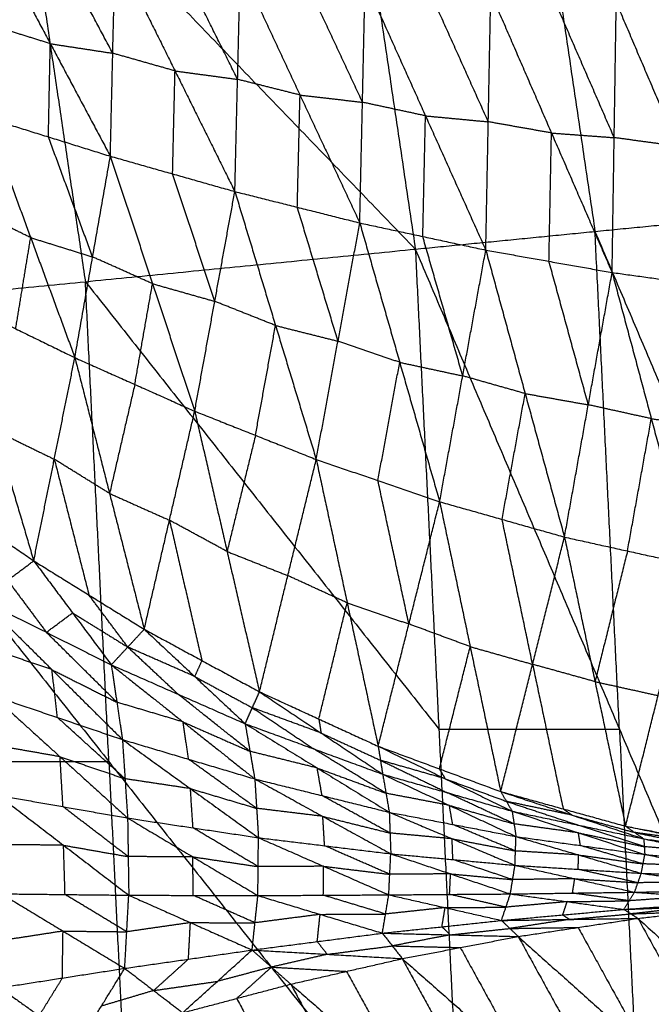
# Model space of a CAD drawing. Header units: millimetres. Extents: x -106 to 110, y -96 to 120.
# Tile 918 of 1020: x 84.75 to 90.35, y 13.77 to 22.5. Entities that reach past the tile are written whole.
import ezdxf

# ---------------------------------------------------------------- set-up
doc = ezdxf.new("R2010")
doc.units = ezdxf.units.MM
doc.header["$MEASUREMENT"] = 0
doc.layers.add('Default', color=7, linetype='Continuous', true_color=0x000000)

msp = doc.modelspace()

# ---------------------------------------------------------------- linework, layer by layer
at = {"layer": 'Default'}
for points in [[(90.1521, 29.5259, 7.9444), (90.8006, 25.1545, 7.9444), (91.449, 20.7831, 7.9444)], [(90.1521, 29.5259, 7.9444), (92.4228, 25.3143, 8.5305), (94.6935, 21.1027, 9.1165)], [(87.0085, 28.9006, 6.9532), (87.6339, 24.6848, 6.9532), (88.2592, 20.469, 6.9532)], [(87.0085, 28.9006, 6.9532), (89.2288, 24.8418, 7.4488), (91.449, 20.7831, 7.9444)], [(81.235, 27.7521, 5.5886), (84.7471, 24.1105, 6.2709), (88.2592, 20.469, 6.9532)], [(89.2288, 24.8418, 7.4488), (89.5414, 22.7339, 7.4488), (89.8541, 20.626, 7.4488)], [(84.7471, 24.1105, 6.2709), (85.0386, 22.1455, 6.2709), (85.3301, 20.1805, 6.2709)], [(84.4863, 23.289, 1.0747), (85.0191, 22.2911, 1.1938), (85.5519, 21.2932, 1.3129)], [(85.5735, 22.2064, 1.2326), (85.3071, 22.7053, 1.173), (85.0407, 23.2043, 1.1135)], [(85.5519, 21.2932, 1.3129), (85.5735, 22.2064, 1.2326), (85.5951, 23.1195, 1.1523)], [(85.5951, 23.1195, 1.1523), (86.1261, 22.0497, 1.2898), (86.6572, 20.9799, 1.4273)], [(86.6815, 21.9748, 1.341), (86.4159, 22.5097, 1.2723), (86.1504, 23.0446, 1.2036)], [(86.6572, 20.9799, 1.4273), (86.6815, 21.9748, 1.341), (86.7057, 22.9698, 1.2548)], [(86.7057, 22.9698, 1.2548), (87.2359, 21.8356, 1.4129), (87.7661, 20.7014, 1.571)], [(87.79, 21.7718, 1.4785), (87.5249, 22.3388, 1.3994), (87.2598, 22.9059, 1.3204)], [(87.7661, 20.7014, 1.571), (87.79, 21.7718, 1.4785), (87.8139, 22.8421, 1.386)], [(87.8139, 22.8421, 1.386), (88.3494, 21.6513, 1.567), (88.8848, 20.4606, 1.7481)], [(88.9069, 21.5985, 1.6496), (88.6392, 22.1939, 1.559), (88.3715, 22.7892, 1.4685)], [(88.8848, 20.4606, 1.7481), (88.9069, 21.5985, 1.6496), (88.9291, 22.7364, 1.551)], [(88.9291, 22.7364, 1.551), (89.4676, 21.4991, 1.7562), (90.0061, 20.2617, 1.9614)], [(90.0245, 21.458, 1.8571), (89.7552, 22.0767, 1.7545), (89.486, 22.6954, 1.6519)], [(90.0061, 20.2617, 1.9614), (90.0245, 21.458, 1.8571), (90.0429, 22.6543, 1.7528)], [(90.0429, 22.6543, 1.7528), (90.5868, 21.381, 1.9833), (91.1306, 20.1076, 2.2137)], [(85.0191, 22.2911, 1.1938), (84.7442, 22.3767, 1.1714), (84.4694, 22.4624, 1.149)], [(85.0022, 21.4644, 1.2682), (85.0106, 21.8778, 1.231), (85.0191, 22.2911, 1.1938)], [(85.0191, 22.2911, 1.1938), (85.2963, 22.2487, 1.2132), (85.5735, 22.2064, 1.2326)], [(86.1261, 22.0497, 1.2898), (85.8498, 22.128, 1.2612), (85.5735, 22.2064, 1.2326)], [(86.1046, 21.1365, 1.3701), (86.1153, 21.5931, 1.33), (86.1261, 22.0497, 1.2898)], [(86.1261, 22.0497, 1.2898), (86.4038, 22.0123, 1.3154), (86.6815, 21.9748, 1.341)], [(87.2359, 21.8356, 1.4129), (86.9587, 21.9052, 1.377), (86.6815, 21.9748, 1.341)], [(87.2116, 20.8407, 1.4991), (87.2238, 21.3381, 1.456), (87.2359, 21.8356, 1.4129)], [(87.2359, 21.8356, 1.4129), (87.513, 21.8037, 1.4457), (87.79, 21.7718, 1.4785)], [(88.3494, 21.6513, 1.567), (88.0697, 21.7115, 1.5227), (87.79, 21.7718, 1.4785)], [(84.4525, 21.6357, 1.2234), (84.8448, 20.5711, 1.5692), (85.2371, 19.5065, 1.915)], [(84.4525, 21.6357, 1.2234), (85.0022, 21.4644, 1.2682), (85.5519, 21.2932, 1.3129)], [(88.3255, 20.581, 1.6595), (88.3374, 21.1162, 1.6133), (88.3494, 21.6513, 1.567)], [(88.3494, 21.6513, 1.567), (88.6282, 21.6249, 1.6083), (88.9069, 21.5985, 1.6496)], [(89.4676, 21.4991, 1.7562), (89.1873, 21.5488, 1.7029), (88.9069, 21.5985, 1.6496)], [(89.4455, 20.3611, 1.8547), (89.4565, 20.9301, 1.8055), (89.4676, 21.4991, 1.7562)], [(89.4676, 21.4991, 1.7562), (89.7461, 21.4785, 1.8066), (90.0245, 21.458, 1.8571)], [(85.3945, 20.3998, 1.614), (85.1984, 20.9321, 1.4411), (85.0022, 21.4644, 1.2682)], [(90.5868, 21.381, 1.9833), (90.3056, 21.4195, 1.9202), (90.0245, 21.458, 1.8571)], [(85.2371, 19.5065, 1.915), (85.3945, 20.3998, 1.614), (85.5519, 21.2932, 1.3129)], [(85.5519, 21.2932, 1.3129), (85.9264, 20.1625, 1.694), (86.301, 19.0317, 2.0751)], [(85.5519, 21.2932, 1.3129), (86.1046, 21.1365, 1.3701), (86.6572, 20.9799, 1.4273)], [(86.4791, 20.0058, 1.7512), (86.2918, 20.5712, 1.5607), (86.1046, 21.1365, 1.3701)], [(86.301, 19.0317, 2.0751), (86.4791, 20.0058, 1.7512), (86.6572, 20.9799, 1.4273)], [(86.6572, 20.9799, 1.4273), (87.0183, 19.7918, 1.845), (87.3795, 18.6036, 2.2627)], [(86.6572, 20.9799, 1.4273), (87.2116, 20.8407, 1.4991), (87.7661, 20.7014, 1.571)], [(84.8448, 20.5711, 1.5692), (84.5821, 20.6992, 1.5351), (84.3195, 20.8272, 1.5009)], [(87.5728, 19.6525, 1.9168), (87.3922, 20.2466, 1.708), (87.2116, 20.8407, 1.4991)], [(87.3795, 18.6036, 2.2627), (87.5728, 19.6525, 1.9168), (87.7661, 20.7014, 1.571)], [(87.7661, 20.7014, 1.571), (88.1206, 19.4652, 2.0257), (88.475, 18.229, 2.4804)], [(87.7661, 20.7014, 1.571), (88.3255, 20.581, 1.6595), (88.8848, 20.4606, 1.7481)], [(88.2592, 20.469, 6.9532), (89.8541, 20.626, 7.4488), (91.449, 20.7831, 7.9444)], [(89.8541, 20.626, 7.4488), (90.76, 18.4976, 7.6966), (91.6659, 16.3692, 7.9444)], [(90.071, 16.2122, 7.4488), (89.9625, 18.4191, 7.4488), (89.8541, 20.626, 7.4488)], [(84.7118, 19.7626, 1.8467), (84.7783, 20.1668, 1.708), (84.8448, 20.5711, 1.5692)], [(84.8448, 20.5711, 1.5692), (85.1196, 20.4855, 1.5916), (85.3945, 20.3998, 1.614)], [(88.6799, 19.3448, 2.1142), (88.5027, 19.9629, 1.8869), (88.3255, 20.581, 1.6595)], [(82.4009, 19.892, 5.5886), (85.3301, 20.1805, 6.2709), (88.2592, 20.469, 6.9532)], [(88.2592, 20.469, 6.9532), (88.4683, 16.2122, 6.9532), (88.6775, 11.9553, 6.9532)], [(88.2592, 20.469, 6.9532), (90.071, 16.2122, 7.4488), (91.8827, 11.9553, 7.9444)], [(88.475, 18.229, 2.4804), (88.6799, 19.3448, 2.1142), (88.8848, 20.4606, 1.7481)], [(88.8848, 20.4606, 1.7481), (89.234, 19.188, 2.2393), (89.5832, 17.9153, 2.7304)], [(88.8848, 20.4606, 1.7481), (89.4455, 20.3611, 1.8547), (90.0061, 20.2617, 1.9614)], [(85.9264, 20.1625, 1.694), (85.6605, 20.2811, 1.654), (85.3945, 20.3998, 1.614)], [(89.7947, 19.0885, 2.3459), (89.6201, 19.7248, 2.1003), (89.4455, 20.3611, 1.8547)], [(89.5832, 17.9153, 2.7304), (89.7947, 19.0885, 2.3459), (90.0061, 20.2617, 1.9614)], [(90.0061, 20.2617, 1.9614), (90.3541, 18.9651, 2.4878), (90.7021, 17.6685, 3.0143)], [(90.0061, 20.2617, 1.9614), (90.5684, 20.1847, 2.0875), (91.1306, 20.1076, 2.2137)], [(85.3301, 20.1805, 6.2709), (86.8992, 18.1963, 6.612), (88.4683, 16.2122, 6.9532)], [(85.5392, 15.9237, 6.2709), (85.4346, 18.0521, 6.2709), (85.3301, 20.1805, 6.2709)], [(85.769, 19.2691, 1.9951), (85.8477, 19.7158, 1.8445), (85.9264, 20.1625, 1.694)], [(85.9264, 20.1625, 1.694), (86.2028, 20.0841, 1.7226), (86.4791, 20.0058, 1.7512)], [(84.1866, 20.0188, 1.7784), (84.5292, 18.8616, 2.4236), (84.8719, 17.7045, 3.0688)], [(84.1866, 20.0188, 1.7784), (84.7118, 19.7626, 1.8467), (85.2371, 19.5065, 1.915)], [(87.0183, 19.7918, 1.845), (86.7487, 19.8988, 1.7981), (86.4791, 20.0058, 1.7512)], [(82.4009, 19.892, 5.5886), (85.5392, 15.9237, 6.2709), (88.6775, 11.9553, 6.9532)], [(86.8402, 18.8177, 2.1689), (86.9293, 19.3047, 2.007), (87.0183, 19.7918, 1.845)], [(87.0183, 19.7918, 1.845), (87.2956, 19.7221, 1.8809), (87.5728, 19.6525, 1.9168)], [(88.1206, 19.4652, 2.0257), (87.8467, 19.5589, 1.9713), (87.5728, 19.6525, 1.9168)], [(84.8719, 17.7045, 3.0688), (85.0545, 18.6055, 2.4919), (85.2371, 19.5065, 1.915)], [(85.2371, 19.5065, 1.915), (85.5449, 18.3021, 2.6171), (85.8527, 17.0977, 3.3191)], [(85.2371, 19.5065, 1.915), (85.769, 19.2691, 1.9951), (86.301, 19.0317, 2.0751)], [(87.9272, 18.4163, 2.3715), (88.0239, 18.9408, 2.1986), (88.1206, 19.4652, 2.0257)], [(88.1206, 19.4652, 2.0257), (88.4002, 19.405, 2.07), (88.6799, 19.3448, 2.1142)], [(89.234, 19.188, 2.2393), (88.957, 19.2664, 2.1767), (88.6799, 19.3448, 2.1142)], [(85.769, 19.2691, 1.9951), (85.657, 18.7856, 2.3061), (85.5449, 18.3021, 2.6171)], [(89.0291, 18.0722, 2.6054), (89.1316, 18.6301, 2.4223), (89.234, 19.188, 2.2393)], [(89.234, 19.188, 2.2393), (89.5144, 19.1382, 2.2926), (89.7947, 19.0885, 2.3459)], [(90.3541, 18.9651, 2.4878), (90.0744, 19.0268, 2.4168), (89.7947, 19.0885, 2.3459)], [(85.8527, 17.0977, 3.3191), (86.0769, 18.0647, 2.6971), (86.301, 19.0317, 2.0751)], [(86.301, 19.0317, 2.0751), (86.5884, 17.7874, 2.8355), (86.8759, 16.543, 3.5959)], [(86.301, 19.0317, 2.0751), (86.8402, 18.8177, 2.1689), (87.3795, 18.6036, 2.2627)], [(90.1427, 17.7919, 2.8723), (90.2484, 18.3785, 2.6801), (90.3541, 18.9651, 2.4878)], [(90.3541, 18.9651, 2.4878), (90.6352, 18.9266, 2.5509), (90.9164, 18.8881, 2.614)], [(84.5292, 18.8616, 2.4236), (84.7919, 18.7336, 2.4578), (85.0545, 18.6055, 2.4919)], [(86.8402, 18.8177, 2.1689), (86.7143, 18.3025, 2.5022), (86.5884, 17.7874, 2.8355)], [(85.0545, 18.6055, 2.4919), (85.2084, 18.0033, 2.8429), (85.3623, 17.4011, 3.194)], [(85.5449, 18.3021, 2.6171), (85.2997, 18.4538, 2.5545), (85.0545, 18.6055, 2.4919)], [(86.8759, 16.543, 3.5959), (87.1277, 17.5733, 2.9293), (87.3795, 18.6036, 2.2627)], [(87.3795, 18.6036, 2.2627), (87.6544, 17.3319, 3.08), (87.9293, 16.0602, 3.8973)], [(87.3795, 18.6036, 2.2627), (87.9272, 18.4163, 2.3715), (88.475, 18.229, 2.4804)], [(83.9252, 18.3521, 2.8412), (84.3986, 18.0283, 2.955), (84.8719, 17.7045, 3.0688)], [(88.2021, 17.1446, 3.1888), (88.0647, 17.7804, 2.7802), (87.9272, 18.4163, 2.3715)], [(85.5449, 18.3021, 2.6171), (85.8109, 18.1834, 2.6571), (86.0769, 18.0647, 2.6971)], [(87.9293, 16.0602, 3.8973), (88.2021, 17.1446, 3.1888), (88.475, 18.229, 2.4804)], [(88.475, 18.229, 2.4804), (88.7461, 16.9437, 3.3531), (89.0172, 15.6583, 4.2257)], [(88.475, 18.229, 2.4804), (89.0291, 18.0722, 2.6054), (89.5832, 17.9153, 2.7304)], [(86.0769, 18.0647, 2.6971), (86.2206, 17.4426, 3.0773), (86.3643, 16.8204, 3.4575)], [(86.5884, 17.7874, 2.8355), (86.3326, 17.9261, 2.7663), (86.0769, 18.0647, 2.6971)], [(89.3002, 16.7868, 3.4781), (89.1647, 17.4295, 3.0418), (89.0291, 18.0722, 2.6054)], [(89.0172, 15.6583, 4.2257), (89.3002, 16.7868, 3.4781), (89.5832, 17.9153, 2.7304)], [(89.5832, 17.9153, 2.7304), (89.8544, 16.6332, 3.6542), (90.1256, 15.351, 4.578)], [(89.5832, 17.9153, 2.7304), (90.1427, 17.7919, 2.8723), (90.7021, 17.6685, 3.0143)], [(86.5884, 17.7874, 2.8355), (86.8581, 17.6804, 2.8824), (87.1277, 17.5733, 2.9293)], [(90.1427, 17.7919, 2.8723), (89.9985, 17.2125, 3.2633), (89.8544, 16.6332, 3.6542)], [(84.408, 17.3595, 2.2391), (84.6399, 17.532, 2.6539), (84.8719, 17.7045, 3.0688)], [(84.8719, 17.7045, 3.0688), (85.2162, 17.2432, 2.8683), (85.5604, 16.7819, 2.6678)], [(84.8719, 17.7045, 3.0688), (85.3623, 17.4011, 3.194), (85.8527, 17.0977, 3.3191)], [(90.1256, 15.351, 4.578), (90.4139, 16.5098, 3.7961), (90.7021, 17.6685, 3.0143)], [(87.6544, 17.3319, 3.08), (87.391, 17.4526, 3.0046), (87.1277, 17.5733, 2.9293)], [(84.6399, 17.532, 2.6539), (84.8121, 17.3014, 2.5537), (84.9842, 17.0707, 2.4534)], [(85.7066, 16.9398, 2.9934), (85.5344, 17.1705, 3.0937), (85.3623, 17.4011, 3.194)], [(84.408, 17.3595, 2.2391), (84.9842, 17.0707, 2.4534), (85.5604, 16.7819, 2.6678)], [(84.408, 17.3595, 2.2391), (85.0336, 16.7394, 2.299), (85.6592, 16.1193, 2.3589)], [(87.4026, 16.3016, 3.7466), (87.5285, 16.8168, 3.4133), (87.6544, 17.3319, 3.08)], [(87.6544, 17.3319, 3.08), (87.9283, 17.2382, 3.1344), (88.2021, 17.1446, 3.1888)], [(84.9842, 17.0707, 2.4534), (85.1002, 17.157, 2.6608), (85.2162, 17.2432, 2.8683)], [(85.2162, 17.2432, 2.8683), (85.4614, 17.0915, 2.9309), (85.7066, 16.9398, 2.9934)], [(88.7461, 16.9437, 3.3531), (88.4741, 17.0441, 3.2709), (88.2021, 17.1446, 3.1888)], [(85.6098, 16.4506, 2.5133), (85.297, 16.7607, 2.4834), (84.9842, 17.0707, 2.4534)], [(85.5604, 16.7819, 2.6678), (85.7066, 16.9398, 2.9934), (85.8527, 17.0977, 3.3191)], [(85.8527, 17.0977, 3.3191), (86.3006, 16.6789, 3.2185), (86.7485, 16.2601, 3.1178)], [(85.8527, 17.0977, 3.3191), (86.3643, 16.8204, 3.4575), (86.8759, 16.543, 3.5959)], [(88.4732, 15.8592, 4.0615), (88.6097, 16.4015, 3.7073), (88.7461, 16.9437, 3.3531)], [(88.7461, 16.9437, 3.3531), (89.0232, 16.8652, 3.4156), (89.3002, 16.7868, 3.4781)], [(85.0336, 16.7394, 2.299), (84.7452, 16.8373, 2.1713), (84.4568, 16.9352, 2.0437)], [(85.7066, 16.9398, 2.9934), (85.9305, 16.7304, 2.9431), (86.1544, 16.521, 2.8928)], [(86.3006, 16.6789, 3.2185), (86.0036, 16.8094, 3.1059), (85.7066, 16.9398, 2.9934)], [(85.5604, 16.7819, 2.6678), (85.6098, 16.4506, 2.5133), (85.6592, 16.1193, 2.3589)], [(85.5604, 16.7819, 2.6678), (86.1544, 16.521, 2.8928), (86.7485, 16.2601, 3.1178)], [(85.5604, 16.7819, 2.6678), (86.1972, 16.276, 2.775), (86.834, 15.7702, 2.8823)], [(86.3643, 16.8204, 3.4575), (86.3325, 16.7497, 3.338), (86.3006, 16.6789, 3.2185)], [(89.3002, 16.7868, 3.4781), (89.4358, 16.1457, 3.94), (89.5714, 15.5047, 4.4019)], [(89.8544, 16.6332, 3.6542), (89.5773, 16.71, 3.5662), (89.3002, 16.7868, 3.4781)], [(85.0824, 16.3151, 2.1036), (85.058, 16.5272, 2.2013), (85.0336, 16.7394, 2.299)], [(85.0336, 16.7394, 2.299), (85.3217, 16.595, 2.4062), (85.6098, 16.4506, 2.5133)], [(86.3006, 16.6789, 3.2185), (86.5564, 16.5402, 3.2877), (86.8122, 16.4016, 3.3568)], [(89.8544, 16.6332, 3.6542), (90.1341, 16.5715, 3.7252), (90.4139, 16.5098, 3.7961)], [(84.5056, 16.5109, 1.8483), (85.0824, 16.3151, 2.1036), (85.6592, 16.1193, 2.3589)], [(84.5056, 16.5109, 1.8483), (85.1054, 15.9672, 2.0646), (85.7052, 15.4236, 2.2809)], [(86.7912, 16.0151, 3), (86.4728, 16.2681, 2.9464), (86.1544, 16.521, 2.8928)], [(86.7485, 16.2601, 3.1178), (86.8122, 16.4016, 3.3568), (86.8759, 16.543, 3.5959)], [(86.8759, 16.543, 3.5959), (87.4026, 16.3016, 3.7466), (87.9293, 16.0602, 3.8973)], [(86.8759, 16.543, 3.5959), (87.4227, 16.1776, 3.5903), (87.9695, 15.8121, 3.5847)], [(86.1972, 16.276, 2.775), (85.9035, 16.3633, 2.6442), (85.6098, 16.4506, 2.5133)], [(86.8122, 16.4016, 3.3568), (87.0856, 16.2188, 3.354), (87.359, 16.0361, 3.3513)], [(87.4227, 16.1776, 3.5903), (87.1175, 16.2896, 3.4736), (86.8122, 16.4016, 3.3568)], [(85.6822, 15.7715, 2.3199), (85.3823, 16.0433, 2.2117), (85.0824, 16.3151, 2.1036)], [(86.2466, 15.9447, 2.6206), (86.2219, 16.1104, 2.6978), (86.1972, 16.276, 2.775)], [(86.1972, 16.276, 2.775), (86.4942, 16.1456, 2.8875), (86.7912, 16.0151, 3)], [(86.7485, 16.2601, 3.1178), (86.7912, 16.0151, 3), (86.834, 15.7702, 2.8823)], [(86.7485, 16.2601, 3.1178), (87.359, 16.0361, 3.3513), (87.9695, 15.8121, 3.5847)], [(86.7485, 16.2601, 3.1178), (87.3882, 15.8672, 3.264), (88.028, 15.4744, 3.4103)], [(87.4026, 16.3016, 3.7466), (87.4126, 16.2396, 3.6684), (87.4227, 16.1776, 3.5903)], [(87.4227, 16.1776, 3.5903), (87.6861, 16.0568, 3.6657), (87.9494, 15.9361, 3.741)], [(88.4683, 16.2122, 6.9532), (89.2697, 16.2122, 7.201), (90.071, 16.2122, 7.4488)], [(90.071, 16.2122, 7.4488), (90.1755, 14.0837, 7.4488), (90.2801, 11.9553, 7.4488)], [(85.1054, 15.9672, 2.0646), (84.8186, 16.0176, 1.9311), (84.5318, 16.068, 1.7976)], [(85.6592, 16.1193, 2.3589), (85.6822, 15.7715, 2.3199), (85.7052, 15.4236, 2.2809)], [(85.6592, 16.1193, 2.3589), (86.2466, 15.9447, 2.6206), (86.834, 15.7702, 2.8823)], [(85.6592, 16.1193, 2.3589), (86.2629, 15.6842, 2.5915), (86.8666, 15.2491, 2.8241)], [(87.3882, 15.8672, 3.264), (87.0897, 15.9412, 3.132), (86.7912, 16.0151, 3)], [(87.9988, 15.6432, 3.4975), (87.6789, 15.8396, 3.4244), (87.359, 16.0361, 3.3513)], [(87.9293, 16.0602, 3.8973), (87.9494, 15.9361, 3.741), (87.9695, 15.8121, 3.5847)], [(87.9293, 16.0602, 3.8973), (88.4732, 15.8592, 4.0615), (89.0172, 15.6583, 4.2257)], [(87.9293, 16.0602, 3.8973), (88.5239, 15.772, 3.9616), (89.1185, 15.4839, 4.0259)], [(82.5959, 15.9237, 5.5886), (84.0676, 15.9237, 5.9297), (85.5392, 15.9237, 6.2709)], [(85.1316, 15.5243, 2.0139), (85.1185, 15.7458, 2.0392), (85.1054, 15.9672, 2.0646)], [(85.1054, 15.9672, 2.0646), (85.3938, 15.8694, 2.1922), (85.6822, 15.7715, 2.3199)], [(85.5392, 15.9237, 6.2709), (85.6367, 13.9395, 6.2709), (85.7342, 11.9553, 6.2709)], [(86.8503, 15.5096, 2.8532), (86.5484, 15.7272, 2.7369), (86.2466, 15.9447, 2.6206)], [(87.9494, 15.9361, 3.741), (88.2467, 15.7921, 3.7732), (88.544, 15.648, 3.8053)], [(88.5239, 15.772, 3.9616), (88.2366, 15.8541, 3.8513), (87.9494, 15.9361, 3.741)], [(87.431, 15.6223, 3.1463), (87.4096, 15.7447, 3.2052), (87.3882, 15.8672, 3.264)], [(87.3882, 15.8672, 3.264), (87.6935, 15.7552, 3.3808), (87.9988, 15.6432, 3.4975)], [(87.9695, 15.8121, 3.5847), (87.9988, 15.6432, 3.4975), (88.028, 15.4744, 3.4103)], [(87.9695, 15.8121, 3.5847), (88.544, 15.648, 3.8053), (89.1185, 15.4839, 4.0259)], [(87.9695, 15.8121, 3.5847), (88.5613, 15.5356, 3.7415), (89.1531, 15.2591, 3.8983)], [(88.4732, 15.8592, 4.0615), (88.4986, 15.8156, 4.0116), (88.5239, 15.772, 3.9616)], [(86.2629, 15.6842, 2.5915), (85.9725, 15.7278, 2.4557), (85.6822, 15.7715, 2.3199)], [(86.834, 15.7702, 2.8823), (86.8503, 15.5096, 2.8532), (86.8666, 15.2491, 2.8241)], [(86.834, 15.7702, 2.8823), (87.431, 15.6223, 3.1463), (88.028, 15.4744, 3.4103)], [(86.834, 15.7702, 2.8823), (87.4377, 15.4382, 3.1247), (88.0414, 15.1062, 3.3672)], [(88.5239, 15.772, 3.9616), (88.7959, 15.6716, 4.0437), (89.0678, 15.5711, 4.1258)], [(86.2859, 15.3363, 2.5525), (86.2744, 15.5103, 2.572), (86.2629, 15.6842, 2.5915)], [(86.2629, 15.6842, 2.5915), (86.5566, 15.5969, 2.7223), (86.8503, 15.5096, 2.8532)], [(88.5613, 15.5356, 3.7415), (88.28, 15.5894, 3.6195), (87.9988, 15.6432, 3.4975)], [(89.1358, 15.3715, 3.9621), (88.8399, 15.5097, 3.8837), (88.544, 15.648, 3.8053)], [(89.0172, 15.6583, 4.2257), (89.0678, 15.5711, 4.1258), (89.1185, 15.4839, 4.0259)], [(89.0172, 15.6583, 4.2257), (89.5714, 15.5047, 4.4019), (90.1256, 15.351, 4.578)], [(89.0172, 15.6583, 4.2257), (89.6521, 15.4487, 4.35), (90.2871, 15.239, 4.4743)], [(84.558, 15.6251, 1.7469), (85.1316, 15.5243, 2.0139), (85.7052, 15.4236, 2.2809)], [(84.558, 15.6251, 1.7469), (85.1367, 15.182, 2.0634), (85.7155, 14.7389, 2.38)], [(88.0347, 15.2903, 3.3887), (87.7328, 15.4563, 3.2675), (87.431, 15.6223, 3.1463)], [(89.0678, 15.5711, 4.1258), (89.3853, 15.4663, 4.188), (89.7028, 15.3615, 4.2501)], [(89.6521, 15.4487, 4.35), (89.36, 15.5099, 4.2379), (89.0678, 15.5711, 4.1258)], [(85.7103, 15.0813, 2.3304), (85.421, 15.3028, 2.1722), (85.1316, 15.5243, 2.0139)], [(87.4377, 15.4382, 3.1247), (87.144, 15.4739, 2.989), (86.8503, 15.5096, 2.8532)], [(88.028, 15.4744, 3.4103), (88.0347, 15.2903, 3.3887), (88.0414, 15.1062, 3.3672)], [(88.028, 15.4744, 3.4103), (88.5858, 15.2393, 3.6373), (89.1437, 15.0042, 3.8642)], [(88.028, 15.4744, 3.4103), (88.5905, 15.3667, 3.6543), (89.1531, 15.2591, 3.8983)], [(88.5905, 15.3667, 3.6543), (88.5759, 15.4511, 3.6979), (88.5613, 15.5356, 3.7415)], [(88.5613, 15.5356, 3.7415), (88.8485, 15.4535, 3.8518), (89.1358, 15.3715, 3.9621)], [(89.1185, 15.4839, 4.0259), (89.1358, 15.3715, 3.9621), (89.1531, 15.2591, 3.8983)], [(89.1185, 15.4839, 4.0259), (89.7028, 15.3615, 4.2501), (90.2871, 15.239, 4.4743)], [(89.1185, 15.4839, 4.0259), (89.7072, 15.2921, 4.2038), (90.296, 15.1003, 4.3816)], [(89.5714, 15.5047, 4.4019), (89.6118, 15.4767, 4.3759), (89.6521, 15.4487, 4.35)], [(85.7052, 15.4236, 2.2809), (85.7103, 15.0813, 2.3304), (85.7155, 14.7389, 2.38)], [(85.7052, 15.4236, 2.2809), (86.2834, 15.0797, 2.5892), (86.8616, 14.7358, 2.8974)], [(85.7052, 15.4236, 2.2809), (86.2859, 15.3363, 2.5525), (86.8666, 15.2491, 2.8241)], [(87.454, 15.1776, 3.0956), (87.4458, 15.3079, 3.1102), (87.4377, 15.4382, 3.1247)], [(87.4377, 15.4382, 3.1247), (87.7362, 15.3642, 3.2567), (88.0347, 15.2903, 3.3887)], [(89.7072, 15.2921, 4.2038), (89.4215, 15.3318, 4.083), (89.1358, 15.3715, 3.9621)], [(89.6521, 15.4487, 4.35), (89.9292, 15.3718, 4.4381), (90.2063, 15.295, 4.5261)], [(86.8641, 14.9925, 2.8607), (86.575, 15.1644, 2.7066), (86.2859, 15.3363, 2.5525)], [(88.5858, 15.2393, 3.6373), (88.3103, 15.2648, 3.513), (88.0347, 15.2903, 3.3887)], [(89.1484, 15.1316, 3.8813), (88.8695, 15.2492, 3.7678), (88.5905, 15.3667, 3.6543)], [(90.2915, 15.1697, 4.428), (89.9971, 15.2656, 4.339), (89.7028, 15.3615, 4.2501)], [(89.7245, 15.1797, 4.14), (89.7159, 15.2359, 4.1719), (89.7072, 15.2921, 4.2038)], [(89.7072, 15.2921, 4.2038), (89.9994, 15.2309, 4.3159), (90.2915, 15.1697, 4.428)], [(90.1256, 15.351, 4.578), (90.2063, 15.295, 4.5261), (90.2871, 15.239, 4.4743)], [(90.1256, 15.351, 4.578), (90.683, 15.2469, 4.7639), (91.2404, 15.1429, 4.9497)], [(90.1256, 15.351, 4.578), (90.7955, 15.2151, 4.7521), (91.4655, 15.0791, 4.9262)], [(90.2063, 15.295, 4.5261), (90.5413, 15.227, 4.6132), (90.8763, 15.1591, 4.7002)], [(90.7955, 15.2151, 4.7521), (90.5009, 15.255, 4.6391), (90.2063, 15.295, 4.5261)], [(86.8616, 14.7358, 2.8974), (86.8641, 14.9925, 2.8607), (86.8666, 15.2491, 2.8241)], [(86.8666, 15.2491, 2.8241), (87.445, 14.9956, 3.1206), (88.0234, 14.7422, 3.4171)], [(86.8666, 15.2491, 2.8241), (87.454, 15.1776, 3.0956), (88.0414, 15.1062, 3.3672)], [(88.5925, 15.0552, 3.6157), (88.5892, 15.1472, 3.6265), (88.5858, 15.2393, 3.6373)], [(88.5858, 15.2393, 3.6373), (88.8671, 15.1854, 3.7593), (89.1484, 15.1316, 3.8813)], [(89.1437, 15.0042, 3.8642), (89.1484, 15.1316, 3.8813), (89.1531, 15.2591, 3.8983)], [(89.1531, 15.2591, 3.8983), (89.709, 15.0962, 4.1256), (90.265, 14.9333, 4.3529)], [(89.1531, 15.2591, 3.8983), (89.7245, 15.1797, 4.14), (90.296, 15.1003, 4.3816)], [(90.2871, 15.239, 4.4743), (90.2915, 15.1697, 4.428), (90.296, 15.1003, 4.3816)], [(90.2871, 15.239, 4.4743), (90.8698, 15.1186, 4.6661), (91.4525, 14.9983, 4.858)], [(90.2871, 15.239, 4.4743), (90.8763, 15.1591, 4.7002), (91.4655, 15.0791, 4.9262)], [(85.1367, 15.182, 2.0634), (84.8539, 15.1851, 1.9366), (84.571, 15.1882, 1.8097)], [(85.1498, 14.7452, 2.1262), (85.1433, 14.9636, 2.0948), (85.1367, 15.182, 2.0634)], [(85.1367, 15.182, 2.0634), (85.4235, 15.1316, 2.1969), (85.7103, 15.0813, 2.3304)], [(88.0324, 14.9242, 3.3921), (87.7432, 15.0509, 3.2439), (87.454, 15.1776, 3.0956)], [(89.709, 15.0962, 4.1256), (89.4287, 15.1139, 4.0034), (89.1484, 15.1316, 3.8813)], [(90.2805, 15.0168, 4.3672), (90.0025, 15.0982, 4.2536), (89.7245, 15.1797, 4.14)], [(90.8698, 15.1186, 4.6661), (90.5806, 15.1442, 4.547), (90.2915, 15.1697, 4.428)], [(86.2834, 15.0797, 2.5892), (85.9969, 15.0805, 2.4598), (85.7103, 15.0813, 2.3304)], [(86.2885, 14.7374, 2.6387), (86.286, 14.9085, 2.6139), (86.2834, 15.0797, 2.5892)], [(86.2834, 15.0797, 2.5892), (86.5738, 15.0361, 2.725), (86.8641, 14.9925, 2.8607)], [(88.0234, 14.7422, 3.4171), (88.0324, 14.9242, 3.3921), (88.0414, 15.1062, 3.3672)], [(88.0414, 15.1062, 3.3672), (88.5721, 14.9283, 3.6292), (89.1029, 14.7503, 3.8911)], [(88.0414, 15.1062, 3.3672), (88.5925, 15.0552, 3.6157), (89.1437, 15.0042, 3.8642)], [(89.1233, 14.8773, 3.8777), (88.8579, 14.9662, 3.7467), (88.5925, 15.0552, 3.6157)], [(89.7043, 14.9687, 4.1085), (89.7067, 15.0324, 4.1171), (89.709, 15.0962, 4.1256)], [(89.709, 15.0962, 4.1256), (89.9947, 15.0565, 4.2464), (90.2805, 15.0168, 4.3672)], [(90.265, 14.9333, 4.3529), (90.2805, 15.0168, 4.3672), (90.296, 15.1003, 4.3816)], [(90.296, 15.1003, 4.3816), (90.8505, 14.9963, 4.6068), (91.405, 14.8922, 4.832)], [(90.296, 15.1003, 4.3816), (90.8742, 15.0493, 4.6198), (91.4525, 14.9983, 4.858)], [(87.445, 14.9956, 3.1206), (87.1545, 14.994, 2.9907), (86.8641, 14.9925, 2.8607)], [(87.4425, 14.739, 3.1573), (87.4438, 14.8673, 3.1389), (87.445, 14.9956, 3.1206)], [(87.445, 14.9956, 3.1206), (87.7387, 14.9599, 3.2564), (88.0324, 14.9242, 3.3921)], [(89.1029, 14.7503, 3.8911), (89.1233, 14.8773, 3.8777), (89.1437, 15.0042, 3.8642)], [(89.1437, 15.0042, 3.8642), (89.6745, 14.8849, 4.1123), (90.2052, 14.7656, 4.3604)], [(89.1437, 15.0042, 3.8642), (89.7043, 14.9687, 4.1085), (90.265, 14.9333, 4.3529)], [(90.2351, 14.8494, 4.3566), (89.9697, 14.9091, 4.2326), (89.7043, 14.9687, 4.1085)], [(90.2052, 14.7656, 4.3604), (90.2351, 14.8494, 4.3566), (90.265, 14.9333, 4.3529)], [(90.265, 14.9333, 4.3529), (90.7989, 14.8595, 4.5889), (91.3329, 14.7858, 4.825)], [(90.265, 14.9333, 4.3529), (90.835, 14.9127, 4.5924), (91.405, 14.8922, 4.832)], [(90.8505, 14.9963, 4.6068), (90.5655, 15.0065, 4.487), (90.2805, 15.0168, 4.3672)], [(88.5721, 14.9283, 3.6292), (88.3023, 14.9262, 3.5106), (88.0324, 14.9242, 3.3921)], [(88.5631, 14.7463, 3.6541), (88.5676, 14.8373, 3.6416), (88.5721, 14.9283, 3.6292)], [(88.5721, 14.9283, 3.6292), (88.8477, 14.9028, 3.7534), (89.1233, 14.8773, 3.8777)], [(89.6745, 14.8849, 4.1123), (89.3989, 14.8811, 3.995), (89.1233, 14.8773, 3.8777)], [(89.654, 14.758, 4.1257), (89.6643, 14.8214, 4.119), (89.6745, 14.8849, 4.1123)], [(89.6745, 14.8849, 4.1123), (89.9548, 14.8672, 4.2345), (90.2351, 14.8494, 4.3566)], [(90.7989, 14.8595, 4.5889), (90.517, 14.8545, 4.4728), (90.2351, 14.8494, 4.3566)], [(89.1029, 14.7503, 3.8911), (89.654, 14.758, 4.1257), (90.2052, 14.7656, 4.3604)], [(90.111, 14.6132, 4.4193), (90.1581, 14.6894, 4.3898), (90.2052, 14.7656, 4.3604)], [(90.2052, 14.7656, 4.3604), (90.7691, 14.7757, 4.5927), (91.3329, 14.7858, 4.825)], [(90.2052, 14.7656, 4.3604), (90.7182, 14.7293, 4.605), (91.2312, 14.693, 4.8496)], [(84.584, 14.7514, 1.8724), (85.1319, 14.421, 2.2801), (85.6797, 14.0905, 2.6878)], [(84.584, 14.7514, 1.8724), (85.1498, 14.7452, 2.1262), (85.7155, 14.7389, 2.38)], [(85.6976, 14.4147, 2.5339), (85.4237, 14.5799, 2.33), (85.1498, 14.7452, 2.1262)], [(85.6797, 14.0905, 2.6878), (85.6976, 14.4147, 2.5339), (85.7155, 14.7389, 2.38)], [(85.7155, 14.7389, 2.38), (86.2628, 14.4959, 2.7544), (86.8102, 14.253, 3.1288)], [(85.7155, 14.7389, 2.38), (86.2885, 14.7374, 2.6387), (86.8616, 14.7358, 2.8974)], [(86.8359, 14.4944, 3.0131), (86.5622, 14.6159, 2.8259), (86.2885, 14.7374, 2.6387)], [(86.8102, 14.253, 3.1288), (86.8359, 14.4944, 3.0131), (86.8616, 14.7358, 2.8974)], [(86.8616, 14.7358, 2.8974), (87.4425, 14.739, 3.1573), (88.0234, 14.7422, 3.4171)], [(86.8616, 14.7358, 2.8974), (87.414, 14.5691, 3.2396), (87.9664, 14.4023, 3.5818)], [(87.9949, 14.5723, 3.4994), (87.7187, 14.6556, 3.3284), (87.4425, 14.739, 3.1573)], [(87.9664, 14.4023, 3.5818), (87.9949, 14.5723, 3.4994), (88.0234, 14.7422, 3.4171)], [(88.0234, 14.7422, 3.4171), (88.5631, 14.7463, 3.6541), (89.1029, 14.7503, 3.8911)], [(88.0234, 14.7422, 3.4171), (88.5237, 14.6288, 3.7071), (89.0239, 14.5153, 3.9972)], [(89.0634, 14.6328, 3.9441), (88.8133, 14.6896, 3.7991), (88.5631, 14.7463, 3.6541)], [(89.0239, 14.5153, 3.9972), (89.0634, 14.6328, 3.9441), (89.1029, 14.7503, 3.8911)], [(89.6069, 14.6818, 4.1552), (89.3352, 14.6573, 4.0497), (89.0634, 14.6328, 3.9441)], [(89.1029, 14.7503, 3.8911), (89.6069, 14.6818, 4.1552), (90.111, 14.6132, 4.4193)], [(89.5675, 14.5643, 4.2082), (89.5872, 14.623, 4.1817), (89.6069, 14.6818, 4.1552)], [(89.6069, 14.6818, 4.1552), (89.8825, 14.6856, 4.2725), (90.1581, 14.6894, 4.3898)], [(90.1581, 14.6894, 4.3898), (89.9061, 14.7237, 4.2578), (89.654, 14.758, 4.1257)], [(90.111, 14.6132, 4.4193), (90.6711, 14.6531, 4.6344), (91.2312, 14.693, 4.8496)], [(90.7182, 14.7293, 4.605), (90.4382, 14.7094, 4.4974), (90.1581, 14.6894, 4.3898)], [(88.5237, 14.6288, 3.7071), (88.2593, 14.6005, 3.6033), (87.9949, 14.5723, 3.4994)], [(88.4952, 14.4588, 3.7895), (88.5094, 14.5438, 3.7483), (88.5237, 14.6288, 3.7071)], [(88.5237, 14.6288, 3.7071), (88.7935, 14.6308, 3.8256), (89.0634, 14.6328, 3.9441)], [(89.0239, 14.5153, 3.9972), (89.5675, 14.5643, 4.2082), (90.111, 14.6132, 4.4193)], [(90.111, 14.6132, 4.4193), (90.7234, 14.635, 4.6983), (91.3357, 14.6569, 4.9773)], [(90.111, 14.6132, 4.4193), (90.1732, 14.5734, 4.5124), (90.2353, 14.5335, 4.6054)], [(90.7234, 14.635, 4.6983), (90.4483, 14.6042, 4.6053), (90.1732, 14.5734, 4.5124)], [(90.1732, 14.5734, 4.5124), (90.4793, 14.5843, 4.6519), (90.7855, 14.5952, 4.7914)], [(90.2353, 14.5335, 4.6054), (90.7855, 14.5952, 4.7914), (91.3357, 14.6569, 4.9773)], [(87.414, 14.5691, 3.2396), (87.125, 14.5317, 3.1264), (86.8359, 14.4944, 3.0131)], [(87.3883, 14.3276, 3.3553), (87.4012, 14.4483, 3.2975), (87.414, 14.5691, 3.2396)], [(87.414, 14.5691, 3.2396), (87.7045, 14.5707, 3.3695), (87.9949, 14.5723, 3.4994)], [(87.9664, 14.4023, 3.5818), (88.4952, 14.4588, 3.7895), (89.0239, 14.5153, 3.9972)], [(89.0239, 14.5153, 3.9972), (89.6296, 14.5244, 4.3013), (90.2353, 14.5335, 4.6054)], [(89.0239, 14.5153, 3.9972), (89.0983, 14.444, 4.1291), (89.1727, 14.3728, 4.2611)], [(89.6296, 14.5244, 4.3013), (89.3639, 14.4842, 4.2152), (89.0983, 14.444, 4.1291)], [(89.1727, 14.3728, 4.2611), (89.704, 14.4531, 4.4333), (90.2353, 14.5335, 4.6054)], [(89.5675, 14.5643, 4.2082), (89.5985, 14.5443, 4.2548), (89.6296, 14.5244, 4.3013)], [(89.6296, 14.5244, 4.3013), (89.9014, 14.5489, 4.4068), (90.1732, 14.5734, 4.5124)], [(90.2353, 14.5335, 4.6054), (90.8432, 13.434, 3.8423), (91.4511, 12.3346, 3.0792)], [(90.2353, 14.5335, 4.6054), (91.4044, 13.4758, 4.0136), (92.5734, 12.418, 3.4219)], [(85.1319, 14.421, 2.2801), (84.8549, 14.378, 2.1737), (84.578, 14.3351, 2.0673)], [(85.1259, 14.0046, 2.475), (85.1289, 14.2128, 2.3776), (85.1319, 14.421, 2.2801)], [(85.1319, 14.421, 2.2801), (85.4148, 14.4178, 2.407), (85.6976, 14.4147, 2.5339)], [(86.2628, 14.4959, 2.7544), (85.9802, 14.4553, 2.6441), (85.6976, 14.4147, 2.5339)], [(86.245, 14.1718, 2.9083), (86.2539, 14.3338, 2.8314), (86.2628, 14.4959, 2.7544)], [(86.2628, 14.4959, 2.7544), (86.5494, 14.4952, 2.8838), (86.8359, 14.4944, 3.0131)], [(88.4952, 14.4588, 3.7895), (88.5324, 14.4232, 3.8555), (88.5696, 14.3875, 3.9214)], [(88.5696, 14.3875, 3.9214), (88.8339, 14.4158, 4.0253), (89.0983, 14.444, 4.1291)], [(89.0983, 14.444, 4.1291), (89.4011, 14.4486, 4.2812), (89.704, 14.4531, 4.4333)], [(89.704, 14.4531, 4.4333), (90.008, 13.9034, 4.0517), (90.3119, 13.3537, 3.6701)], [(86.8102, 14.253, 3.1288), (87.3883, 14.3276, 3.3553), (87.9664, 14.4023, 3.5818)], [(87.3883, 14.3276, 3.3553), (87.4327, 14.2712, 3.4453), (87.477, 14.2148, 3.5353)], [(87.9664, 14.4023, 3.5818), (88.0551, 14.2894, 3.7617), (88.1438, 14.1765, 3.9417)], [(87.9664, 14.4023, 3.5818), (88.5696, 14.3875, 3.9214), (89.1727, 14.3728, 4.2611)], [(88.5696, 14.3875, 3.9214), (88.3124, 14.3385, 3.8416), (88.0551, 14.2894, 3.7617)], [(88.1438, 14.1765, 3.9417), (88.6583, 14.2747, 4.1014), (89.1727, 14.3728, 4.2611)], [(89.1727, 14.3728, 4.2611), (89.7623, 13.3022, 3.5172), (90.352, 12.2317, 2.7734)], [(89.1727, 14.3728, 4.2611), (90.3119, 13.3537, 3.6701), (91.4511, 12.3346, 3.0792)], [(85.6797, 14.0905, 2.6878), (86.245, 14.1718, 2.9083), (86.8102, 14.253, 3.1288)], [(86.1935, 13.6966, 3.3748), (86.5019, 13.9748, 3.2518), (86.8102, 14.253, 3.1288)], [(86.8102, 14.253, 3.1288), (86.9818, 14.1016, 3.3881), (87.1534, 13.9502, 3.6474)], [(86.8102, 14.253, 3.1288), (87.477, 14.2148, 3.5353), (88.1438, 14.1765, 3.9417)], [(87.477, 14.2148, 3.5353), (87.7661, 14.2521, 3.6485), (88.0551, 14.2894, 3.7617)], [(88.0551, 14.2894, 3.7617), (88.3567, 14.282, 3.9316), (88.6583, 14.2747, 4.1014)], [(88.6583, 14.2747, 4.1014), (88.9531, 13.7394, 3.7295), (89.2479, 13.2041, 3.3575)], [(86.245, 14.1718, 2.9083), (86.0908, 14.0327, 2.9698), (85.9366, 13.8936, 3.0313)], [(87.477, 14.2148, 3.5353), (87.2294, 14.1582, 3.4617), (86.9818, 14.1016, 3.3881)], [(87.1534, 13.9502, 3.6474), (87.6486, 14.0634, 3.7945), (88.1438, 14.1765, 3.9417)], [(88.1438, 14.1765, 3.9417), (88.7088, 13.1437, 3.2227), (89.2737, 12.1109, 2.5037)], [(88.1438, 14.1765, 3.9417), (89.2479, 13.2041, 3.3575), (90.352, 12.2317, 2.7734)], [(84.572, 13.9187, 2.2622), (85.1259, 14.0046, 2.475), (85.6797, 14.0905, 2.6878)], [(85.266, 13.4209, 3.1234), (85.4729, 13.7557, 2.9056), (85.6797, 14.0905, 2.6878)], [(85.6797, 14.0905, 2.6878), (85.9366, 13.8936, 3.0313), (86.1935, 13.6966, 3.3748)], [(86.9818, 14.1016, 3.3881), (86.7418, 14.0382, 3.32), (86.5019, 13.9748, 3.2518)], [(86.6735, 13.8234, 3.5111), (86.8276, 13.9625, 3.4496), (86.9818, 14.1016, 3.3881)], [(86.9818, 14.1016, 3.3881), (87.3152, 14.0825, 3.5913), (87.6486, 14.0634, 3.7945)], [(87.6486, 14.0634, 3.7945), (87.9311, 13.547, 3.4351), (88.2135, 13.0305, 3.0756)], [(85.1259, 14.0046, 2.475), (85.0224, 13.8372, 2.5839), (84.919, 13.6698, 2.6928)], [(85.9366, 13.8936, 3.0313), (86.2192, 13.9342, 3.1416), (86.5019, 13.9748, 3.2518)], [(84.572, 13.9187, 2.2622), (84.919, 13.6698, 2.6928), (85.266, 13.4209, 3.1234)], [(85.9366, 13.8936, 3.0313), (85.7048, 13.8246, 2.9684), (85.4729, 13.7557, 2.9056)], [(86.1935, 13.6966, 3.3748), (86.6735, 13.8234, 3.5111), (87.1534, 13.9502, 3.6474)], [(87.1534, 13.9502, 3.6474), (87.6853, 12.9633, 2.9583), (88.2172, 11.9764, 2.2691)], [(87.1534, 13.9502, 3.6474), (88.2135, 13.0305, 3.0756), (89.2737, 12.1109, 2.5037)], [(86.6735, 13.8234, 3.5111), (86.9394, 13.33, 3.1665), (87.2053, 12.8365, 2.8219)]]:
    msp.add_open_spline(points, degree=2, dxfattribs=at)

doc.saveas('drawing.dxf')
